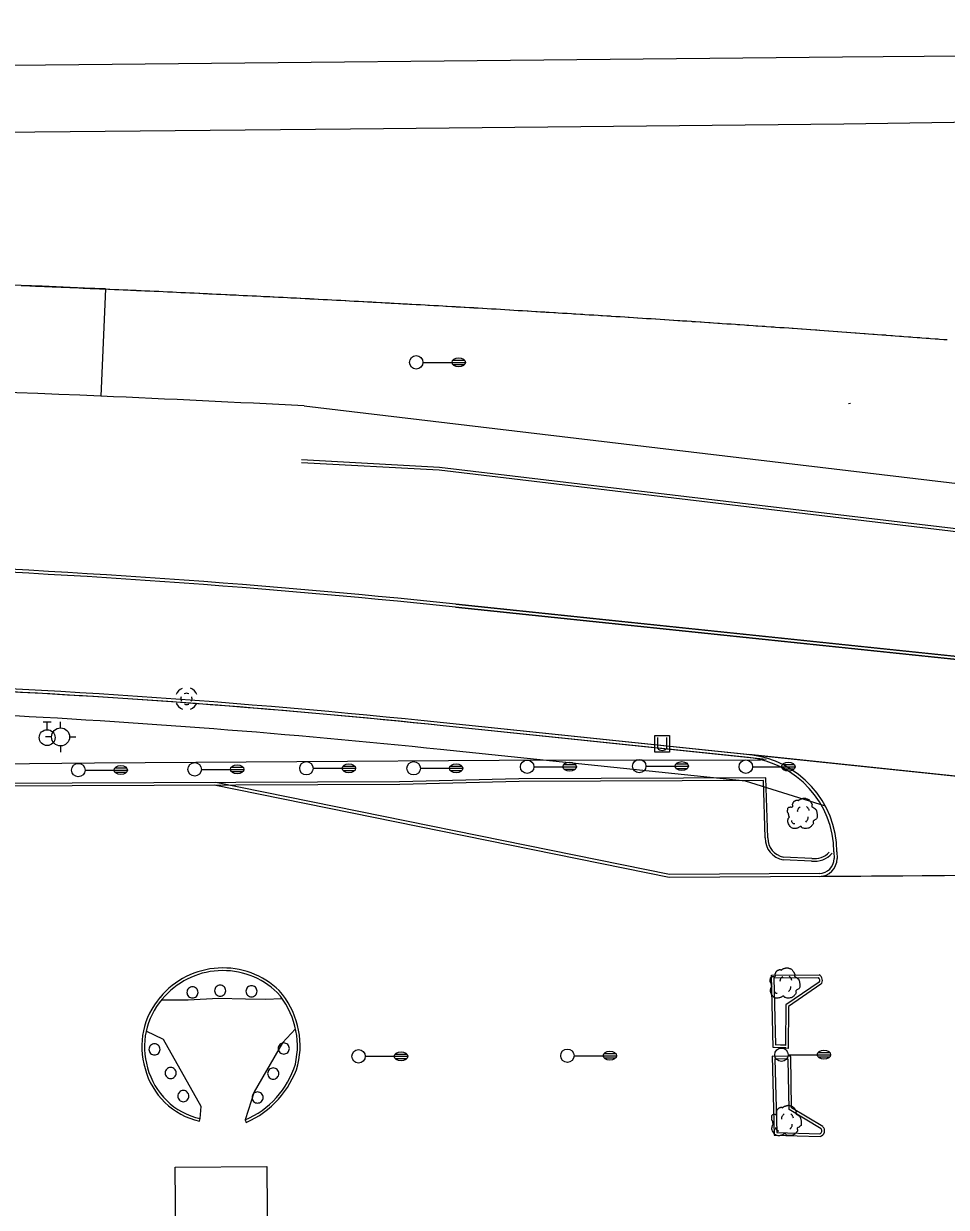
# Model space of a CAD drawing. Extents: x 2145380 to 2157287, y 139568 to 149130.
# Drawn here: x 2148291.9 to 2148498.2, y 142821.2 to 143085.8 of the extents above; entities that cross this region are included whole.
import ezdxf

# ---------------------------------------------------------------- set-up
doc = ezdxf.new("R2010")
doc.units = 0
for name, color, linetype in [('Default', 7, 'Continuous'), ('PR_PREVIOUSLY CONSTRUCTED', 7, 'Continuous'), ('TOPO_Asphalt', 7, 'Continuous'), ('TOPO_Building', 7, 'Continuous'), ('TOPO_Concrete', 7, 'Continuous'), ('TOPO_Curb Back', 7, 'Continuous'), ('TOPO_DRAIN_Manhole', 7, 'Continuous'), ('TOPO_Guardrail', 7, 'Continuous'), ('TOPO_Light Pole', 7, 'Continuous'), ('TOPO_Misc', 7, 'Continuous'), ('TOPO_Tree', 7, 'Continuous'), ('TOPO_Water Fire Hydrant', 7, 'Continuous'), ('TOPO_Water Valve', 7, 'Continuous')]:
    doc.layers.add(name, color=color, linetype=linetype)

# ---------------------------------------------------------------- blocks, each defined once
blk = doc.blocks.new('FIRHYD')
at = {"layer": 'TOPO_Water Fire Hydrant'}
for p, q in [((0, 10.2), (0, 17.3)), ((10.2, 0), (17.3, 0)), ((-10.2, 0), (-17.3, 0)), ((0, -10.2), (0, -17.3))]:
    blk.add_line(p, q, dxfattribs=at)
blk.add_circle((0, 0), 10.2, dxfattribs=at)
blk = doc.blocks.new('LP')
at = {"layer": 'TOPO_Light Pole'}
blk.add_line((3.81, 0), (20.32, 0), dxfattribs=at)
for points in [[(20.32, 0), (27.94, 0)], [(20.32, 0), (23.5, 0)], [(20.83, 1.27), (27.43, 1.27)], [(20.83, 1.27), (23.5, 1.27)], [(23.71, 1.27), (27.43, 1.27)], [(23.71, 0), (27.94, 0)], [(20.83, -1.27), (27.43, -1.27)], [(20.83, -1.27), (23.5, -1.27)], [(23.71, -1.27), (27.43, -1.27)]]:
    blk.add_lwpolyline(points, dxfattribs=at)
blk.add_circle((0, 0), 3.81, dxfattribs=at)
blk.add_ellipse((24.13, 0), major_axis=(3.81, 0), ratio=0.666667, dxfattribs=at)
blk = doc.blocks.new('MHEXST')
at = {"layer": 'TOPO_DRAIN_Manhole'}
for centre, radius, start, end in [((-0.1, 0.3), 12.7, 112.9748, 158.2636), ((-0.1, 0.1), 6.35, 157.9722, 204.161), ((-0.1, 0.1), 6.35, 66.1941, 113.691), ((-0.1, 0.3), 12.7, 22.0744, 68.6991), ((-0.1, 0.1), 6.35, 336.8023, 21.4046), ((-0.1, 0.3), 12.7, 202.6921, 248.1938), ((-0.1, 0.1), 6.35, 248.5791, 293.1995), ((-0.1, 0.3), 12.7, 291.7963, 337.3032)]:
    blk.add_arc(centre, radius, start, end, dxfattribs=at)
blk = doc.blocks.new('POST')
at = {"layer": 'TOPO_Misc'}
for start, end in [(89.99996, 180.00004), (179.99996, 270.00004), (359.99996, 90.00004), (269.99996, 0.00004)]:
    blk.add_arc((-0.01, 0.03), 3.16, start, end, dxfattribs=at)
blk = doc.blocks.new('TREE')
at = {"layer": 'TOPO_Tree'}
for points in [[(-14.1, -0.4), (-14.2, 0.5), (-14.4, 1.4), (-14.6, 2.3), (-14.8, 3.2), (-15.5, 4), (-15.7, 4.9), (-15.8, 5.6), (-15.7, 6.3), (-15.7, 7), (-15.6, 7.9), (-15.7, 8.8), (-15.1, 9.7), (-14.6, 10.4), (-13.8, 10.5), (-13, 10.7), (-12.2, 11), (-11.1, 10), (-10.4, 10.7), (-9.4, 11.7), (-10.3, 13.3), (-9.8, 14.4), (-9.6, 15.1), (-9.3, 15.9), (-8.8, 16.5), (-8.2, 17.3), (-7.5, 17.7), (-6.7, 18.1), (-6.1, 18.4), (-5.6, 18.6), (-5.1, 18.7), (-4.5, 18.7), (-4, 18.5), (-3.5, 18.1)], [(-3.5, 17.6), (-3.1, 18.3), (-2.6, 18.8), (-1.9, 19.2), (-1, 19.7), (-0.2, 20), (0.7, 20.2), (1.6, 20.5), (2.5, 20.8), (3.4, 20.8), (4.1, 20.7), (4.8, 20.5), (5.5, 20.2), (6.4, 19.9), (7.3, 19.7), (8.2, 19.2), (9.4, 18.4), (10, 17.2), (10.8, 16), (11.2, 15.3), (11.6, 14.6), (11.9, 13.9), (12.2, 13.1), (11.4, 12), (11.9, 11.2), (12, 11), (12.2, 10.9), (12.4, 10.7), (12.9, 10.4), (13.5, 10), (14, 9.7), (14.7, 9.2), (15.4, 8.7), (16.1, 8.1), (16.7, 7.5), (16.9, 6.7), (17.1, 6), (17.6, 4.4), (17.7, 2.8), (17.7, 1.2), (17.7, -0.2), (17.8, -2.2), (16.6, -3), (15.5, -3.8), (14.3, -4.6), (13.2, -5.3)], [(13.2, -5.3), (13.3, -5.8), (13.4, -6.3), (13.4, -6.7), (13.8, -8.5), (12.2, -10), (10.8, -11.5), (10, -12.3), (9.1, -12.8), (8.2, -13.1), (6, -13.8), (3.3, -13.6), (1.3, -13.1), (0.5, -12.9), (-0.1, -11.4), (-0.8, -11.5), (-2, -11.6), (-3.3, -12.8), (-4.5, -13.1), (-6.1, -13.5), (-7.8, -14), (-9.3, -13.6), (-11.4, -13.1), (-12.8, -11.4), (-14.1, -9.4), (-15.3, -7.3), (-15.6, -5.1), (-15.1, -3), (-14.9, -1.9), (-13.9, -0.8), (-13.5, 0.1)], [(-4.2, 5.1), (-4.5, 6.1), (-4.3, 7.2), (-3.8, 8.2), (-3.3, 9.3), (-2.7, 10.3), (-1.6, 11)], [(5.9, 11.2), (6.5, 10.7), (7, 10.2), (7.4, 9.5), (7.9, 8.6), (8.3, 7.6), (8.5, 6.6)], [(-11.4, -4.5), (-11.5, -5.4), (-11, -6.3), (-10.1, -7.2), (-9.3, -8), (-8.5, -8.3), (-7.7, -8.1)], [(4.8, -6.3), (5.7, -5.7), (6.3, -4.9), (6.8, -3.9), (7.4, -2.8), (7.6, -1.7), (7.5, -0.6)]]:
    blk.add_open_spline(points, degree=3, dxfattribs=at)
blk = doc.blocks.new('WATVAL')
at = {"layer": 'Default'}
for p, q in [((-2.25, 9), (2.25, 9)), ((0, 4.5), (0, 9))]:
    blk.add_line(p, q, dxfattribs=at)
blk.add_circle((0, 0), 4.5, dxfattribs=at)

msp = doc.modelspace()

# ---------------------------------------------------------------- linework, layer by layer
at = {"layer": 'PR_PREVIOUSLY CONSTRUCTED'}
for p, q in [((2148310.18, 143026.52), (2148309.14, 143002.54)), ((2148353.99, 142987.72), (2148384.83, 142986.05)), ((2148354.02, 142988.39), (2148384.89, 142986.71)), ((2148384.83, 142986.05), (2148648.19, 142954.77)), ((2148384.89, 142986.71), (2148648.27, 142955.44)), ((2149379.97, 142851.96), (2148388.45, 142955.39)), ((2149380.04, 142852.62), (2148388.52, 142956.06)), ((2148453.98, 142921.75), (2148385.68, 142928.87)), ((2149377.27, 142826.1), (2148385.75, 142929.53)), ((2148453.31, 142916.45), (2148385.13, 142923.57)), ((2148436.24, 142894.91), (2148334.47, 142915.57)), ((2148436.31, 142895.58), (2148334.86, 142916.17)), ((2148471.17, 142910.91), (2148453.31, 142916.45)), ((2148473.1, 142900.69), (2148473.11, 142899.19)), ((2148473.77, 142900.69), (2148473.78, 142899.19)), ((2148520.37, 142895.54), (2148436.24, 142894.91)), ((2148469.8, 142895.83), (2148436.31, 142895.58))]:
    msp.add_line(p, q, dxfattribs=at)
for points in [[(2148291.32, 143027.31), (2148292.31, 143027.27), (2148292.5, 143027.26), (2148293.3, 143027.23), (2148294.3, 143027.19), (2148294.54, 143027.18), (2148295.29, 143027.15), (2148296.28, 143027.11), (2148296.58, 143027.09), (2148297.27, 143027.07), (2148298.27, 143027.02), (2148298.62, 143027.01), (2148299.26, 143026.98), (2148300.25, 143026.94), (2148300.39, 143026.94), (2148300.66, 143026.92), (2148301.25, 143026.9), (2148302.24, 143026.86), (2148302.7, 143026.84), (2148303.23, 143026.82), (2148304.23, 143026.77), (2148304.74, 143026.75), (2148305.22, 143026.73), (2148306.21, 143026.69), (2148306.78, 143026.66), (2148307.21, 143026.65), (2148308.2, 143026.6), (2148308.82, 143026.58), (2148309.19, 143026.56), (2148310.18, 143026.52), (2148310.86, 143026.49), (2148311.18, 143026.47), (2148312.17, 143026.43), (2148312.9, 143026.4), (2148313.16, 143026.39), (2148314.16, 143026.34), (2148314.94, 143026.31), (2148315.15, 143026.3), (2148315.75, 143026.27), (2148316.14, 143026.26), (2148316.98, 143026.22), (2148317.13, 143026.21), (2148318.13, 143026.17), (2148319.02, 143026.12), (2148319.12, 143026.12), (2148320.11, 143026.08), (2148321.06, 143026.03), (2148321.11, 143026.03), (2148322.1, 143025.99), (2148323.09, 143025.94), (2148323.1, 143025.94), (2148324.08, 143025.89), (2148325.08, 143025.85), (2148325.15, 143025.85), (2148326.07, 143025.8), (2148327.06, 143025.76), (2148327.19, 143025.75), (2148328.06, 143025.71), (2148329.05, 143025.66), (2148329.23, 143025.66), (2148330.04, 143025.62), (2148331.03, 143025.57), (2148331.12, 143025.57), (2148331.27, 143025.56), (2148332.03, 143025.52), (2148333.02, 143025.48), (2148333.31, 143025.46), (2148334.01, 143025.43), (2148335, 143025.38), (2148335.35, 143025.36), (2148336, 143025.33), (2148336.99, 143025.29), (2148337.38, 143025.27), (2148337.98, 143025.24), (2148338.98, 143025.19), (2148339.42, 143025.17), (2148339.97, 143025.14), (2148340.96, 143025.09), (2148341.46, 143025.07), (2148341.96, 143025.04), (2148342.95, 143024.99), (2148343.5, 143024.97), (2148343.94, 143024.95), (2148344.93, 143024.9), (2148345.54, 143024.87), (2148345.92, 143024.85), (2148346.48, 143024.82), (2148346.92, 143024.8), (2148347.58, 143024.76), (2148347.91, 143024.75), (2148348.9, 143024.7), (2148349.62, 143024.66), (2148349.9, 143024.65), (2148350.89, 143024.6), (2148351.66, 143024.56), (2148351.88, 143024.55), (2148352.87, 143024.5), (2148353.7, 143024.45), (2148353.87, 143024.45), (2148354.86, 143024.39), (2148355.74, 143024.35), (2148355.85, 143024.34), (2148356.84, 143024.29), (2148357.78, 143024.24), (2148357.84, 143024.24), (2148358.83, 143024.19), (2148359.82, 143024.14), (2148360.81, 143024.08), (2148361.81, 143024.03), (2148361.84, 143024.03), (2148361.86, 143024.03), (2148362.8, 143023.98), (2148363.79, 143023.93), (2148363.9, 143023.92), (2148364.78, 143023.88), (2148365.78, 143023.82), (2148365.94, 143023.81), (2148366.77, 143023.77), (2148367.76, 143023.72), (2148367.98, 143023.7), (2148368.75, 143023.66), (2148369.75, 143023.61), (2148370.02, 143023.59), (2148370.74, 143023.55), (2148371.73, 143023.5), (2148372.06, 143023.48), (2148372.72, 143023.45), (2148373.72, 143023.39), (2148374.1, 143023.37), (2148374.71, 143023.34), (2148375.7, 143023.28), (2148376.14, 143023.26), (2148376.69, 143023.23), (2148377.19, 143023.2), (2148377.69, 143023.17), (2148378.17, 143023.15), (2148378.68, 143023.12), (2148379.67, 143023.06), (2148380.21, 143023.03), (2148380.66, 143023.01), (2148381.65, 143022.95), (2148382.25, 143022.92), (2148382.65, 143022.9), (2148383.64, 143022.84), (2148384.29, 143022.8), (2148384.63, 143022.79), (2148385.62, 143022.73), (2148386.33, 143022.69), (2148386.62, 143022.67), (2148387.61, 143022.61), (2148388.37, 143022.57), (2148388.6, 143022.56), (2148389.59, 143022.5), (2148390.41, 143022.45), (2148390.59, 143022.44), (2148391.58, 143022.39), (2148392.45, 143022.34), (2148392.55, 143022.33), (2148392.57, 143022.33), (2148393.56, 143022.27), (2148394.49, 143022.22), (2148394.55, 143022.21), (2148395.55, 143022.15), (2148396.52, 143022.1), (2148396.54, 143022.1), (2148397.53, 143022.04), (2148398.52, 143021.98), (2148398.56, 143021.98), (2148399.51, 143021.92), (2148400.51, 143021.86), (2148400.6, 143021.86), (2148401.5, 143021.8), (2148402.49, 143021.74), (2148402.64, 143021.73), (2148403.48, 143021.68), (2148404.48, 143021.62), (2148404.68, 143021.61), (2148405.47, 143021.57), (2148406.46, 143021.51), (2148406.72, 143021.49), (2148407.45, 143021.44), (2148407.9, 143021.42), (2148408.44, 143021.38), (2148408.76, 143021.36), (2148409.44, 143021.32), (2148410.43, 143021.26), (2148410.79, 143021.24), (2148411.42, 143021.2), (2148412.41, 143021.14), (2148412.83, 143021.11), (2148413.4, 143021.08), (2148414.4, 143021.02), (2148414.87, 143020.99), (2148415.39, 143020.96), (2148416.38, 143020.89), (2148416.91, 143020.86), (2148417.37, 143020.83), (2148418.36, 143020.77), (2148418.95, 143020.73), (2148419.36, 143020.71), (2148420.35, 143020.65), (2148420.99, 143020.61), (2148421.34, 143020.58), (2148422.33, 143020.52), (2148423.02, 143020.48), (2148423.25, 143020.46), (2148423.32, 143020.46), (2148424.32, 143020.39), (2148425.06, 143020.35), (2148425.31, 143020.33), (2148426.3, 143020.27), (2148427.1, 143020.22), (2148427.29, 143020.2), (2148428.28, 143020.14), (2148429.14, 143020.09), (2148429.27, 143020.08), (2148430.27, 143020.01), (2148431.18, 143019.95), (2148431.26, 143019.95), (2148432.25, 143019.88), (2148433.21, 143019.82), (2148433.24, 143019.82), (2148434.23, 143019.76), (2148435.23, 143019.69), (2148435.25, 143019.69), (2148436.22, 143019.62), (2148437.21, 143019.56), (2148437.29, 143019.55), (2148438.2, 143019.49), (2148438.6, 143019.47), (2148439.19, 143019.43), (2148439.33, 143019.42), (2148440.18, 143019.36), (2148441.18, 143019.3), (2148441.37, 143019.28), (2148442.17, 143019.23), (2148443.16, 143019.16), (2148443.4, 143019.15), (2148444.15, 143019.1), (2148445.14, 143019.03), (2148445.44, 143019.01), (2148446.13, 143018.96), (2148447.13, 143018.9), (2148447.48, 143018.87), (2148448.12, 143018.83), (2148449.11, 143018.76), (2148449.52, 143018.73), (2148450.1, 143018.69), (2148451.09, 143018.63), (2148451.55, 143018.59), (2148452.08, 143018.56), (2148453.07, 143018.49), (2148453.59, 143018.45), (2148453.94, 143018.43), (2148454.07, 143018.42), (2148455.06, 143018.35), (2148455.63, 143018.31), (2148456.05, 143018.29), (2148457.04, 143018.22), (2148457.67, 143018.17), (2148458.03, 143018.15), (2148459.02, 143018.08), (2148459.7, 143018.03), (2148460.02, 143018.01), (2148461.01, 143017.94), (2148461.74, 143017.89), (2148462, 143017.87), (2148462.99, 143017.8), (2148463.78, 143017.74), (2148463.98, 143017.73), (2148464.97, 143017.66), (2148465.81, 143017.6), (2148465.96, 143017.59), (2148466.96, 143017.52), (2148467.85, 143017.45), (2148467.95, 143017.45), (2148468.94, 143017.38), (2148469.28, 143017.35), (2148469.89, 143017.31), (2148469.93, 143017.3), (2148470.92, 143017.23), (2148471.91, 143017.16), (2148471.93, 143017.16), (2148472.9, 143017.09), (2148473.9, 143017.02), (2148473.96, 143017.01), (2148474.89, 143016.95), (2148475.88, 143016.88), (2148476, 143016.87), (2148476.87, 143016.8), (2148477.86, 143016.73), (2148478.04, 143016.72), (2148478.85, 143016.66), (2148479.84, 143016.58), (2148480.07, 143016.57), (2148480.83, 143016.51), (2148481.82, 143016.44), (2148482.11, 143016.42), (2148482.82, 143016.37), (2148483.81, 143016.29), (2148484.15, 143016.27), (2148484.62, 143016.23), (2148484.8, 143016.22), (2148485.79, 143016.14), (2148486.18, 143016.11), (2148486.78, 143016.07), (2148487.77, 143016), (2148488.22, 143015.96), (2148488.76, 143015.92), (2148489.75, 143015.85), (2148490.26, 143015.81), (2148490.74, 143015.77), (2148491.74, 143015.7), (2148492.29, 143015.66), (2148492.73, 143015.62), (2148493.72, 143015.55), (2148494.33, 143015.5), (2148494.71, 143015.47), (2148495.7, 143015.4), (2148496.37, 143015.35), (2148496.69, 143015.32), (2148497.68, 143015.24), (2148498.4, 143015.19)], [(2148354.64, 143000.37), (2148649.38, 142965.37), (2149308.25, 142896.64)]]:
    msp.add_lwpolyline(points, dxfattribs=at)
for centre, radius, start, end in [((2148062.24, 137337.34), 5694.58, 87.50456, 90.54316), ((2148062.24, 137337.34), 5670.58, 87.50456, 90.54316), ((2148062.24, 137337.34), 5670.58, 87.04429, 87.50456), ((2148188.94, 141042.91), 1923.53, 84.04429, 92.3423), ((2148188.94, 141042.91), 1922.86, 84.04429, 92.3423), ((2148188.94, 141042.91), 1896.86, 84.04429, 92.3423), ((2148188.94, 141042.91), 1896.19, 84.04429, 87.20446), ((2148188.94, 141042.91), 1890.86, 84.04429, 87.13158), ((2148451.77, 142900.53), 22, 0.4268, 84.0443), ((2148451.77, 142900.53), 21.33, 0.4268, 84.0443), ((2148469.78, 142899.16), 3.33, 270.4268, 0.4268), ((2148469.78, 142899.16), 4, 270.4268, 0.4268)]:
    msp.add_arc(centre, radius, start, end, dxfattribs=at)
at = {"layer": 'TOPO_Asphalt'}
for points in [[(2148267.02, 143076.34), (2148475.01, 143078.41), (2148538.91, 143078.92), (2148589.31, 143079.37), (2148643.94, 143079.86), (2148686.45, 143080.38), (2148729.53, 143080.76), (2148778.24, 143081.11), (2148814.41, 143081.5), (2148850.77, 143081.86), (2148887.63, 143082.17), (2148927.1, 143082.57), (2148957.61, 143082.78), (2148988.32, 143083.19), (2149020.42, 143083.47), (2149054.48, 143083.74), (2149088.27, 143084.12), (2149119.29, 143084.44), (2149155.4, 143084.67), (2149189.23, 143085.03), (2149225.45, 143085.48), (2149263.03, 143085.83)], [(2149398.89, 143071.92), (2149339.11, 143071.64), (2149294.32, 143071.27), (2149249.7, 143070.86), (2149201.13, 143070.34), (2149150.33, 143069.76), (2149103.52, 143069.33), (2149055.33, 143068.93), (2149008.17, 143068.32), (2148951.7, 143067.96), (2148892.61, 143067.56), (2148837.65, 143067), (2148792.07, 143066.52), (2148744.41, 143065.97), (2148693.2, 143065.48), (2148645.25, 143065.02), (2148587.42, 143064.51), (2148537.54, 143063.98), (2148499.94, 143063.7), (2148475.32, 143063.38), (2148365.01, 143062.26), (2148231.65, 143061)], [(2148476.32, 143000.89), (2148476.77, 143000.96)], [(2148322.73, 142867.59), (2148328.64, 142867.56), (2148335.44, 142867.96), (2148341.52, 142867.83), (2148345.93, 142867.71), (2148349.68, 142867.91)], [(2148331.23, 142840.45), (2148331.35, 142841.04), (2148331.55, 142843.78), (2148323.17, 142858.71), (2148319.28, 142860.58)], [(2148352.7, 142861.13), (2148349.76, 142857.95), (2148343.45, 142847.06), (2148341.43, 142840.74), (2148341.66, 142840.19)]]:
    msp.add_lwpolyline(points, dxfattribs=at)
at = {"layer": 'TOPO_Building'}
msp.add_lwpolyline([(2148459.53, 142661.03), (2148323.3, 142659.79), (2148322.63, 142733.17), (2148309.14, 142733.05), (2148308.69, 142781.89), (2148326.21, 142782.05), (2148325.78, 142830.16), (2148346.23, 142830.35), (2148346.67, 142781.22), (2148376.61, 142781.49), (2148376.36, 142808.62), (2148396.56, 142808.81), (2148396.81, 142781.93), (2148442.05, 142782.35), (2148442.34, 142750.71), (2148458.71, 142750.85)], close=True, dxfattribs=at)
at = {"layer": 'TOPO_Concrete'}
for points in [[(2148520.84, 142915.44), (2148454.05, 142922.41)], [(2148473.77, 142900.69), (2148473.78, 142899.19)], [(2148469.81, 142895.16), (2148507.21, 142895.44)]]:
    msp.add_lwpolyline(points, dxfattribs=at)
for centre, radius, start, end in [((2148451.77, 142900.53), 22, 0.4268, 84.0443), ((2148469.78, 142899.16), 4, 270.4268, 0.4268)]:
    msp.add_arc(centre, radius, start, end, dxfattribs=at)
at = {"layer": 'TOPO_Curb Back'}
for p, q in [((2148459.27, 142855.02), (2148459.76, 142837.35)), ((2148463.42, 142854.93), (2148459.27, 142855.02)), ((2148459.89, 142854.41), (2148460.34, 142837.93)), ((2148462.83, 142854.34), (2148459.89, 142854.41)), ((2148463.05, 142843.08), (2148462.83, 142854.34)), ((2148463.64, 142843.42), (2148463.42, 142854.93)), ((2148470.22, 142838.76), (2148463.05, 142843.08)), ((2148470.58, 142839.24), (2148463.64, 142843.42)), ((2148460.34, 142837.93), (2148469.93, 142837.67)), ((2148459.76, 142837.35), (2148470, 142837.06))]:
    msp.add_line(p, q, dxfattribs=at)
for points in [[(2148388.45, 142955.39), (2149379.97, 142851.96)], [(2148388.52, 142956.06), (2149380.04, 142852.62)], [(2148457.92, 142921.33), (2148385.68, 142928.87)], [(2149377.27, 142826.1), (2148385.75, 142929.53)], [(2148457.7, 142903.8), (2148457.32, 142916.65), (2148402.67, 142916.37), (2148375.98, 142915.72), (2148284.31, 142915.37), (2148262.59, 142915.18), (2148262.58, 142918.56)], [(2148458.3, 142903.8), (2148457.9, 142917.25), (2148402.66, 142916.97), (2148375.97, 142916.32), (2148284.3, 142915.97), (2148263.19, 142915.78), (2148263.18, 142917.19)], [(2148468.09, 142898.62), (2148461.75, 142898.92)], [(2148468.15, 142899.21), (2148461.82, 142899.52)], [(2148462.33, 142856.86), (2148459.5, 142856.92), (2148459.11, 142873.12), (2148469.78, 142873.21)], [(2148462.35, 142857.46), (2148460.08, 142857.51), (2148459.73, 142872.53), (2148469.61, 142872.61)], [(2148470.19, 142871.07), (2148462.94, 142866.14), (2148462.85, 142856.71), (2148459.9, 142856.91)], [(2148469.78, 142871.51), (2148462.34, 142866.46), (2148462.26, 142857.35), (2148459.94, 142857.51)]]:
    msp.add_lwpolyline(points, dxfattribs=at)
for centre, radius, start, end in [((2148188.94, 141042.91), 1923.53, 84.04429, 92.3423), ((2148188.94, 141042.91), 1922.86, 84.04429, 92.3423), ((2148188.94, 141042.91), 1896.86, 84.04429, 92.3423), ((2148188.94, 141042.91), 1896.19, 84.04429, 87.30356), ((2148462.6, 142903.75), 4.91, 179.5283, 259.9711), ((2148462.6, 142903.75), 4.31, 179.3835, 259.4804), ((2148468.79, 142903.54), 4.98, 261.8819, 321.0566), ((2148468.79, 142903.54), 4.38, 261.5257, 317.5272), ((2148336.43, 142856.52), 18.21, 46.176, 140.3078), ((2148336.43, 142856.52), 17.61, 46.2596, 140.3294), ((2148469.13, 142871.97), 0.794, 324.5472, 52.5573), ((2148469.13, 142871.97), 1.39, 319.5173, 62.0842), ((2148334.91, 142857.26), 18.8, 347.0382, 41.2684), ((2148335.12, 142857.13), 16.82, 139.0397, 196.8451), ((2148335.12, 142857.13), 16.22, 139.0162, 196.8872), ((2148334.91, 142857.26), 18.2, 347.1102, 41.1874), ((2148334.8, 142856.36), 16.3, 194.5705, 257.3143), ((2148334.8, 142856.36), 15.7, 194.5271, 257.3143), ((2148333.46, 142859.21), 20.11, 293.3286, 342.6036), ((2148333.46, 142859.21), 20.71, 293.3286, 342.6689), ((2148469.74, 142838.3), 0.665, 287.2547, 43.6465), ((2148469.74, 142838.3), 1.26, 282.0441, 47.8703)]:
    msp.add_arc(centre, radius, start, end, dxfattribs=at)
at = {"layer": 'TOPO_Guardrail'}
msp.add_lwpolyline([(2148456.68, 142921.19), (2148398.22, 142921.07), (2148307.75, 142920.52), (2148263.98, 142920.05)], dxfattribs=at)
at = {"layer": 'TOPO_Misc'}
for p, q in [((2148433.65, 142926.25), (2148433.65, 142923.84)), ((2148435.73, 142923.85), (2148435.73, 142926.26))]:
    msp.add_line(p, q, dxfattribs=at)
msp.add_lwpolyline([(2148433.07, 142922.94), (2148433.07, 142926.7), (2148436.33, 142926.7), (2148436.33, 142922.94), (2148433.07, 142922.94)], dxfattribs=at)
msp.add_arc((2148434.69, 142924.67), 1.32, 218.3412, 322.0625, dxfattribs=at)

# ---------------------------------------------------------------- block references
at = {"layer": 'TOPO_DRAIN_Manhole', "xscale": 0.19685000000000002, "yscale": 0.19685000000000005}
msp.add_blockref('MHEXST', (2148328.32, 142934.86), dxfattribs=at)
at = {"layer": 'TOPO_Light Pole', "xscale": 0.39370000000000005, "yscale": 0.3937000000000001}
for p in [(2148379.68, 143010.11), (2148304.11, 142918.96), (2148330.13, 142919.12), (2148355.11, 142919.36), (2148379.1, 142919.36), (2148404.49, 142919.7), (2148429.56, 142919.84), (2148453.39, 142919.72), (2148366.78, 142854.97), (2148413.48, 142855.1), (2148461.36, 142855.32)]:
    msp.add_blockref('LP', p, dxfattribs=at)
at = {"layer": 'TOPO_Misc', "xscale": 0.39370000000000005, "yscale": 0.3937000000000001}
for p in [(2148329.64, 142869.24), (2148335.84, 142869.63), (2148342.84, 142869.5), (2148321.15, 142856.5), (2148350.06, 142856.7), (2148324.76, 142851.23), (2148347.7, 142851.1), (2148327.6, 142846.06), (2148344.2, 142845.74)]:
    msp.add_blockref('POST', p, dxfattribs=at)
at = {"layer": 'TOPO_Tree', "xscale": 0.19685000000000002, "yscale": 0.19685000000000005}
for p in [(2148465.83, 142908.59), (2148461.95, 142870.67), (2148462.27, 142839.92)]:
    msp.add_blockref('TREE', p, dxfattribs=at)
at = {"layer": 'TOPO_Water Fire Hydrant', "xscale": 0.19685000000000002, "yscale": 0.19685000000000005}
msp.add_blockref('FIRHYD', (2148300.14, 142926.37), dxfattribs=at)
at = {"layer": 'TOPO_Water Valve', "xscale": 0.39370000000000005, "yscale": 0.3937000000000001}
msp.add_blockref('WATVAL', (2148297.14, 142926.22), dxfattribs=at)

doc.saveas('drawing.dxf')
